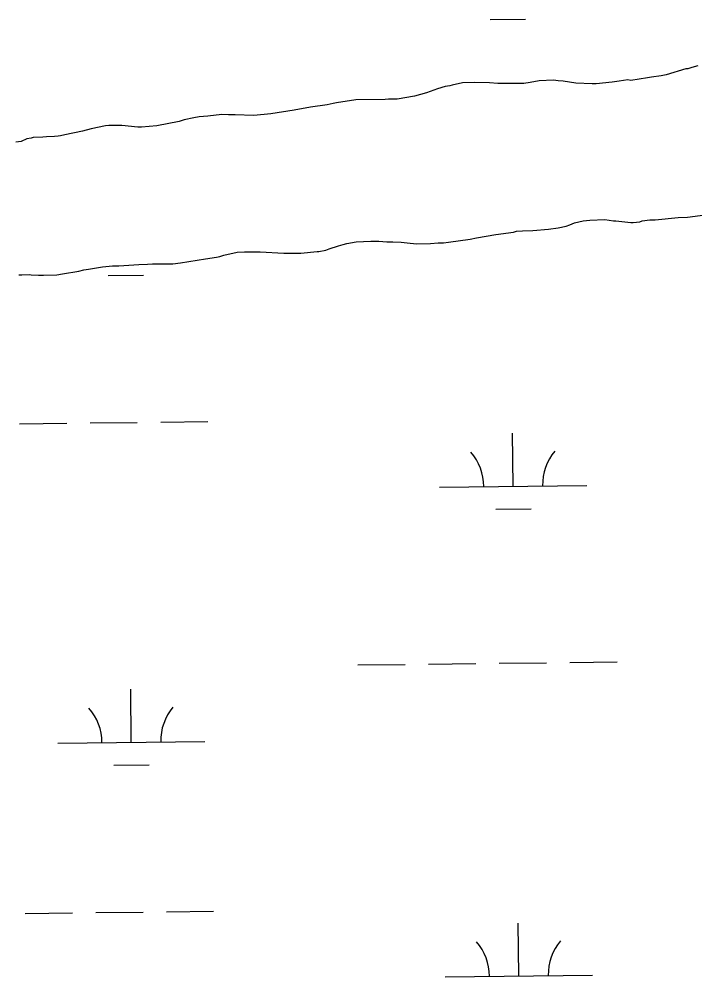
# Model space of a CAD drawing. Extents: x 3684037 to 3722149, y 433263 to 459021.
# Drawn here: x 3688955 to 3689414, y 445956 to 446607 of the extents above; entities that cross this region are included whole.
import ezdxf

# ---------------------------------------------------------------- set-up
doc = ezdxf.new("R2010")
doc.units = 0
doc.layers.add('V-TOPO-SHOR', color=7, linetype='Continuous')
doc.layers.add('V-WETL-SWMP', color=7, linetype='Continuous')

msp = doc.modelspace()

# ---------------------------------------------------------------- linework, layer by layer
at = {"layer": 'V-TOPO-SHOR'}
for p, q in [((3689407.47, 446572.72), (3689394.11, 446568.62)), ((3689408.81, 446572.73), (3689407.47, 446572.72)), ((3689411.48, 446573.81), (3689408.81, 446572.73)), ((3689415.76, 446574.91), (3689411.48, 446573.81)), ((3689317.56, 446565.18), (3689307.92, 446564.59)), ((3689320.77, 446564.67), (3689317.56, 446565.18)), ((3689368.16, 446565.24), (3689362.28, 446564.4)), ((3689370.04, 446564.98), (3689368.16, 446565.24)), ((3689381.54, 446566.66), (3689370.04, 446564.98)), ((3689384.21, 446567.21), (3689381.54, 446566.66)), ((3689390.63, 446568.06), (3689384.21, 446567.21)), ((3689394.11, 446568.62), (3689390.63, 446568.06)), ((3689238.87, 446559.33), (3689231.39, 446556.6)), ((3689243.95, 446560.7), (3689238.87, 446559.33)), ((3689247.16, 446561.26), (3689243.95, 446560.7)), ((3689248.77, 446561.8), (3689247.16, 446561.26)), ((3689255.72, 446563.19), (3689248.77, 446561.8)), ((3689264.02, 446563.51), (3689255.72, 446563.19)), ((3689274.19, 446563.3), (3689264.02, 446563.51)), ((3689279.82, 446562.8), (3689274.19, 446563.3)), ((3689297.49, 446562.92), (3689279.82, 446562.8)), ((3689301.77, 446563.48), (3689297.49, 446562.92)), ((3689307.92, 446564.59), (3689301.77, 446563.48)), ((3689324.26, 446564.42), (3689320.77, 446564.67)), ((3689332.83, 446563.14), (3689324.26, 446564.42)), ((3689343.81, 446562.67), (3689332.83, 446563.14)), ((3689346.49, 446562.69), (3689343.81, 446562.67)), ((3689357.46, 446563.83), (3689346.49, 446562.69)), ((3689362.28, 446564.4), (3689357.46, 446563.83)), ((3689205.45, 446552.16), (3689203.31, 446551.87)), ((3689211.34, 446552.19), (3689205.45, 446552.16)), ((3689223.11, 446554.14), (3689211.34, 446552.19)), ((3689231.39, 446556.6), (3689223.11, 446554.14)), ((3689152.47, 446546.73), (3689141.5, 446544.79)), ((3689163.71, 446548.41), (3689152.47, 446546.73)), ((3689167.98, 446549.24), (3689163.71, 446548.41)), ((3689170.12, 446549.79), (3689167.98, 446549.24)), ((3689183.23, 446551.75), (3689170.12, 446549.79)), ((3689203.31, 446551.87), (3689183.23, 446551.75)), ((3689073.26, 446539.53), (3689066.58, 446538.15)), ((3689076.74, 446540.09), (3689073.26, 446539.53)), ((3689082.63, 446540.66), (3689076.74, 446540.09)), ((3689092.26, 446541.8), (3689082.63, 446540.66)), ((3689096.81, 446541.56), (3689092.26, 446541.8)), ((3689101.36, 446541.59), (3689096.81, 446541.56)), ((3689113.68, 446541.13), (3689101.36, 446541.59)), ((3689120.91, 446541.71), (3689113.68, 446541.13)), ((3689125.46, 446542.28), (3689120.91, 446541.71)), ((3689141.5, 446544.79), (3689125.46, 446542.28)), ((3689013.32, 446534.07), (3689003.42, 446532.13)), ((3689015.46, 446534.35), (3689013.32, 446534.07)), ((3689024.29, 446534.4), (3689015.46, 446534.35)), ((3689035.28, 446533.13), (3689024.29, 446534.4)), ((3689037.69, 446533.15), (3689035.28, 446533.13)), ((3689048.13, 446534.02), (3689037.69, 446533.15)), ((3689063.37, 446537.06), (3689048.13, 446534.02)), ((3689066.58, 446538.15), (3689063.37, 446537.06)), ((3688964.1, 446526.26), (3688962.77, 446525.71)), ((3688970.53, 446526.3), (3688964.1, 446526.26)), ((3688973.2, 446526.58), (3688970.53, 446526.3)), ((3688978.56, 446526.88), (3688973.2, 446526.58)), ((3688980.96, 446527.17), (3688978.56, 446526.88)), ((3688982.57, 446527.18), (3688980.96, 446527.17)), ((3688985.51, 446528), (3688982.57, 446527.18)), ((3688997.54, 446530.48), (3688985.51, 446528)), ((3689003.42, 446532.13), (3688997.54, 446530.48)), ((3688955.82, 446523.53), (3688952.34, 446522.97)), ((3688959.83, 446525.16), (3688955.82, 446523.53)), ((3688962.77, 446525.71), (3688959.83, 446525.16)), ((3689328.62, 446466.72), (3689331.83, 446468.08)), ((3689331.83, 446468.08), (3689337.71, 446469.46)), ((3689337.71, 446469.46), (3689342.26, 446470.02)), ((3689342.26, 446470.02), (3689352.43, 446470.35)), ((3689352.43, 446470.35), (3689358.33, 446469.59)), ((3689358.33, 446469.59), (3689359.93, 446469.6)), ((3689359.93, 446469.6), (3689370.12, 446468.32)), ((3689370.12, 446468.32), (3689371.72, 446468.33)), ((3689371.72, 446468.33), (3689376.27, 446468.9)), ((3689376.27, 446468.9), (3689377.87, 446469.44)), ((3689377.87, 446469.44), (3689382.96, 446470.28)), ((3689382.96, 446470.28), (3689386.7, 446470.3)), ((3689386.7, 446470.3), (3689402.22, 446471.74)), ((3689402.22, 446471.74), (3689408.65, 446472.05)), ((3689408.65, 446472.05), (3689420.69, 446473.73)), ((3689278.33, 446460.24), (3689290.37, 446461.93)), ((3689290.37, 446461.93), (3689292.51, 446462.48)), ((3689292.51, 446462.48), (3689296.52, 446462.77)), ((3689296.52, 446462.77), (3689303.48, 446463.08)), ((3689303.48, 446463.08), (3689314.18, 446463.95)), ((3689314.18, 446463.95), (3689320.87, 446464.8)), ((3689320.87, 446464.8), (3689326.22, 446465.9)), ((3689326.22, 446465.9), (3689328.62, 446466.72)), ((3689177.16, 446454.25), (3689183.58, 446455.36)), ((3689183.58, 446455.36), (3689193.48, 446455.69)), ((3689193.48, 446455.69), (3689198.84, 446455.72)), ((3689198.84, 446455.72), (3689204.46, 446455.22)), ((3689204.46, 446455.22), (3689208.48, 446455.25)), ((3689208.48, 446455.25), (3689214.1, 446455.02)), ((3689214.1, 446455.02), (3689218.12, 446454.51)), ((3689218.12, 446454.51), (3689224.55, 446454.01)), ((3689233.92, 446454.07), (3689239.27, 446454.64)), ((3689239.27, 446454.64), (3689242.75, 446454.66)), ((3689242.75, 446454.66), (3689246.23, 446454.95)), ((3689246.23, 446454.95), (3689260.94, 446457.19)), ((3689260.94, 446457.19), (3689265.22, 446458.02)), ((3689265.22, 446458.02), (3689278.33, 446460.24)), ((3689093.67, 446446.22), (3689102.76, 446448.15)), ((3689102.76, 446448.15), (3689107.58, 446448.45)), ((3689107.58, 446448.45), (3689118.29, 446448.52)), ((3689118.29, 446448.52), (3689134.36, 446447.55)), ((3689145.87, 446447.62), (3689157.11, 446448.76)), ((3689157.11, 446448.76), (3689158.18, 446448.77)), ((3689158.18, 446448.77), (3689163, 446449.6)), ((3689163, 446449.6), (3689165.13, 446450.42)), ((3689165.13, 446450.42), (3689171.54, 446452.6)), ((3689171.54, 446452.6), (3689174.75, 446453.43)), ((3689174.75, 446453.43), (3689177.16, 446454.25)), ((3689224.55, 446454.01), (3689233.92, 446454.07)), ((3689064.25, 446440.94), (3689081.1, 446443.73)), ((3689081.1, 446443.73), (3689088.59, 446444.85)), ((3689088.59, 446444.85), (3689091, 446445.4)), ((3689091, 446445.4), (3689093.67, 446446.22)), ((3689134.36, 446447.55), (3689145.87, 446447.62)), ((3688983.97, 446433.47), (3688995.2, 446435.42)), ((3688995.2, 446435.42), (3688998.41, 446436.24)), ((3688998.41, 446436.24), (3689001.62, 446436.8)), ((3689001.62, 446436.8), (3689011.25, 446438.2)), ((3689011.25, 446438.2), (3689017.94, 446439.04)), ((3689017.94, 446439.04), (3689022.22, 446439.07)), ((3689022.22, 446439.07), (3689035.87, 446439.96)), ((3689035.87, 446439.96), (3689041.76, 446440)), ((3689041.76, 446440), (3689045.24, 446440.29)), ((3689045.24, 446440.29), (3689058.9, 446440.37)), ((3689058.9, 446440.37), (3689064.25, 446440.94)), ((3688954.26, 446432.75), (3688956.4, 446432.76)), ((3688956.4, 446432.76), (3688961.48, 446433.06)), ((3688961.48, 446433.06), (3688962.82, 446432.8)), ((3688962.82, 446432.8), (3688967.64, 446432.57)), ((3688967.64, 446432.57), (3688971.12, 446432.59)), ((3688971.12, 446432.59), (3688980.23, 446432.91)), ((3688980.23, 446432.91), (3688983.97, 446433.47))]:
    msp.add_line(p, q, dxfattribs=at)
at = {"layer": 'V-WETL-SWMP'}
for p, q in [((3689274.5, 446606.27), (3689298.5, 446606.55)), ((3689407.47, 446572.72), (3689394.11, 446568.62)), ((3689408.81, 446572.73), (3689407.47, 446572.72)), ((3689411.48, 446573.81), (3689408.81, 446572.73)), ((3689415.76, 446574.91), (3689411.48, 446573.81)), ((3689317.56, 446565.18), (3689307.92, 446564.59)), ((3689320.77, 446564.67), (3689317.56, 446565.18)), ((3689368.16, 446565.24), (3689362.28, 446564.4)), ((3689370.04, 446564.98), (3689368.16, 446565.24)), ((3689381.54, 446566.66), (3689370.04, 446564.98)), ((3689384.21, 446567.21), (3689381.54, 446566.66)), ((3689390.63, 446568.06), (3689384.21, 446567.21)), ((3689394.11, 446568.62), (3689390.63, 446568.06)), ((3689238.87, 446559.33), (3689231.39, 446556.6)), ((3689243.95, 446560.7), (3689238.87, 446559.33)), ((3689247.16, 446561.26), (3689243.95, 446560.7)), ((3689248.77, 446561.8), (3689247.16, 446561.26)), ((3689255.72, 446563.19), (3689248.77, 446561.8)), ((3689264.02, 446563.51), (3689255.72, 446563.19)), ((3689274.19, 446563.3), (3689264.02, 446563.51)), ((3689279.82, 446562.8), (3689274.19, 446563.3)), ((3689297.49, 446562.92), (3689279.82, 446562.8)), ((3689301.77, 446563.48), (3689297.49, 446562.92)), ((3689307.92, 446564.59), (3689301.77, 446563.48)), ((3689324.26, 446564.42), (3689320.77, 446564.67)), ((3689332.83, 446563.14), (3689324.26, 446564.42)), ((3689343.81, 446562.67), (3689332.83, 446563.14)), ((3689346.49, 446562.69), (3689343.81, 446562.67)), ((3689357.46, 446563.83), (3689346.49, 446562.69)), ((3689362.28, 446564.4), (3689357.46, 446563.83)), ((3689205.45, 446552.16), (3689203.31, 446551.87)), ((3689211.34, 446552.19), (3689205.45, 446552.16)), ((3689223.11, 446554.14), (3689211.34, 446552.19)), ((3689231.39, 446556.6), (3689223.11, 446554.14)), ((3689152.47, 446546.73), (3689141.5, 446544.79)), ((3689163.71, 446548.41), (3689152.47, 446546.73)), ((3689167.98, 446549.24), (3689163.71, 446548.41)), ((3689170.12, 446549.79), (3689167.98, 446549.24)), ((3689183.23, 446551.75), (3689170.12, 446549.79)), ((3689203.31, 446551.87), (3689183.23, 446551.75)), ((3689073.26, 446539.53), (3689066.58, 446538.15)), ((3689076.74, 446540.09), (3689073.26, 446539.53)), ((3689082.63, 446540.66), (3689076.74, 446540.09)), ((3689092.26, 446541.8), (3689082.63, 446540.66)), ((3689096.81, 446541.56), (3689092.26, 446541.8)), ((3689101.36, 446541.59), (3689096.81, 446541.56)), ((3689113.68, 446541.13), (3689101.36, 446541.59)), ((3689120.91, 446541.71), (3689113.68, 446541.13)), ((3689125.46, 446542.28), (3689120.91, 446541.71)), ((3689141.5, 446544.79), (3689125.46, 446542.28)), ((3689013.32, 446534.07), (3689003.42, 446532.13)), ((3689015.46, 446534.35), (3689013.32, 446534.07)), ((3689024.29, 446534.4), (3689015.46, 446534.35)), ((3689035.28, 446533.13), (3689024.29, 446534.4)), ((3689037.69, 446533.15), (3689035.28, 446533.13)), ((3689048.13, 446534.02), (3689037.69, 446533.15)), ((3689063.37, 446537.06), (3689048.13, 446534.02)), ((3689066.58, 446538.15), (3689063.37, 446537.06)), ((3688964.1, 446526.26), (3688962.77, 446525.71)), ((3688970.53, 446526.3), (3688964.1, 446526.26)), ((3688973.2, 446526.58), (3688970.53, 446526.3)), ((3688978.56, 446526.88), (3688973.2, 446526.58)), ((3688980.96, 446527.17), (3688978.56, 446526.88)), ((3688982.57, 446527.18), (3688980.96, 446527.17)), ((3688985.51, 446528), (3688982.57, 446527.18)), ((3688997.54, 446530.48), (3688985.51, 446528)), ((3689003.42, 446532.13), (3688997.54, 446530.48)), ((3688955.82, 446523.53), (3688952.34, 446522.97)), ((3688959.83, 446525.16), (3688955.82, 446523.53)), ((3688962.77, 446525.71), (3688959.83, 446525.16)), ((3689328.62, 446466.72), (3689331.83, 446468.08)), ((3689331.83, 446468.08), (3689337.71, 446469.46)), ((3689337.71, 446469.46), (3689342.26, 446470.02)), ((3689342.26, 446470.02), (3689352.43, 446470.35)), ((3689352.43, 446470.35), (3689358.33, 446469.59)), ((3689358.33, 446469.59), (3689359.93, 446469.6)), ((3689359.93, 446469.6), (3689370.12, 446468.32)), ((3689370.12, 446468.32), (3689371.72, 446468.33)), ((3689371.72, 446468.33), (3689376.27, 446468.9)), ((3689376.27, 446468.9), (3689377.87, 446469.44)), ((3689377.87, 446469.44), (3689382.96, 446470.28)), ((3689382.96, 446470.28), (3689386.7, 446470.3)), ((3689386.7, 446470.3), (3689402.22, 446471.74)), ((3689402.22, 446471.74), (3689408.65, 446472.05)), ((3689408.65, 446472.05), (3689420.69, 446473.73)), ((3689278.33, 446460.24), (3689290.37, 446461.93)), ((3689290.37, 446461.93), (3689292.51, 446462.48)), ((3689292.51, 446462.48), (3689296.52, 446462.77)), ((3689296.52, 446462.77), (3689303.48, 446463.08)), ((3689303.48, 446463.08), (3689314.18, 446463.95)), ((3689314.18, 446463.95), (3689320.87, 446464.8)), ((3689320.87, 446464.8), (3689326.22, 446465.9)), ((3689326.22, 446465.9), (3689328.62, 446466.72)), ((3689177.16, 446454.25), (3689183.58, 446455.36)), ((3689183.58, 446455.36), (3689193.48, 446455.69)), ((3689193.48, 446455.69), (3689198.84, 446455.72)), ((3689198.84, 446455.72), (3689204.46, 446455.22)), ((3689204.46, 446455.22), (3689208.48, 446455.25)), ((3689208.48, 446455.25), (3689214.1, 446455.02)), ((3689214.1, 446455.02), (3689218.12, 446454.51)), ((3689218.12, 446454.51), (3689224.55, 446454.01)), ((3689233.92, 446454.07), (3689239.27, 446454.64)), ((3689239.27, 446454.64), (3689242.75, 446454.66)), ((3689242.75, 446454.66), (3689246.23, 446454.95)), ((3689246.23, 446454.95), (3689260.94, 446457.19)), ((3689260.94, 446457.19), (3689265.22, 446458.02)), ((3689265.22, 446458.02), (3689278.33, 446460.24)), ((3689093.67, 446446.22), (3689102.76, 446448.15)), ((3689102.76, 446448.15), (3689107.58, 446448.45)), ((3689107.58, 446448.45), (3689118.29, 446448.52)), ((3689118.29, 446448.52), (3689134.36, 446447.55)), ((3689145.87, 446447.62), (3689157.11, 446448.76)), ((3689157.11, 446448.76), (3689158.18, 446448.77)), ((3689158.18, 446448.77), (3689163, 446449.6)), ((3689163, 446449.6), (3689165.13, 446450.42)), ((3689165.13, 446450.42), (3689171.54, 446452.6)), ((3689171.54, 446452.6), (3689174.75, 446453.43)), ((3689174.75, 446453.43), (3689177.16, 446454.25)), ((3689224.55, 446454.01), (3689233.92, 446454.07)), ((3689064.25, 446440.94), (3689081.1, 446443.73)), ((3689081.1, 446443.73), (3689088.59, 446444.85)), ((3689088.59, 446444.85), (3689091, 446445.4)), ((3689091, 446445.4), (3689093.67, 446446.22)), ((3689134.36, 446447.55), (3689145.87, 446447.62)), ((3688983.97, 446433.47), (3688995.2, 446435.42)), ((3688995.2, 446435.42), (3688998.41, 446436.24)), ((3688998.41, 446436.24), (3689001.62, 446436.8)), ((3689001.62, 446436.8), (3689011.25, 446438.2)), ((3689011.25, 446438.2), (3689017.94, 446439.04)), ((3689017.94, 446439.04), (3689022.22, 446439.07)), ((3689022.22, 446439.07), (3689035.87, 446439.96)), ((3689035.87, 446439.96), (3689041.76, 446440)), ((3689041.76, 446440), (3689045.24, 446440.29)), ((3689045.24, 446440.29), (3689058.9, 446440.37)), ((3689058.9, 446440.37), (3689064.25, 446440.94)), ((3688954.26, 446432.75), (3688956.4, 446432.76)), ((3688956.4, 446432.76), (3688961.48, 446433.06)), ((3688961.48, 446433.06), (3688962.82, 446432.8)), ((3688962.82, 446432.8), (3688967.64, 446432.57)), ((3688967.64, 446432.57), (3688971.12, 446432.59)), ((3688971.12, 446432.59), (3688980.23, 446432.91)), ((3688980.23, 446432.91), (3688983.97, 446433.47)), ((3689015.07, 446432.43), (3689039.07, 446432.71)), ((3688954.83, 446331.72), (3688986.83, 446332.09)), ((3689002.83, 446332.28), (3689034.83, 446332.65)), ((3689050.83, 446332.84), (3689082.82, 446333.21)), ((3689290.19, 446289.19), (3689289.78, 446325.19)), ((3689240.2, 446288.61), (3689340.19, 446289.77)), ((3689278.37, 446273.62), (3689302.37, 446273.9)), ((3689184.75, 446167.88), (3689216.75, 446168.25)), ((3689232.75, 446168.44), (3689264.75, 446168.81)), ((3689280.75, 446169), (3689312.75, 446169.37)), ((3689328.74, 446169.56), (3689360.74, 446169.93)), ((3689030.76, 446115.34), (3689030.34, 446151.34)), ((3688980.77, 446114.76), (3689080.76, 446115.93)), ((3689018.94, 446099.78), (3689042.94, 446100.05)), ((3688958.7, 445999.07), (3688990.7, 445999.44)), ((3689006.7, 445999.63), (3689038.7, 446000)), ((3689054.7, 446000.18), (3689086.7, 446000.56)), ((3689294.07, 445956.54), (3689293.65, 445992.53)), ((3689244.07, 445955.95), (3689344.06, 445957.12))]:
    msp.add_line(p, q, dxfattribs=at)
for centre, start, end in [((3689234.95, 446289.02), 359.89487, 41.43853), ((3689345.43, 446290.31), 139.89486, 181.43852), ((3688975.52, 446115.18), 359.89487, 41.43853), ((3689086, 446116.46), 139.89486, 181.43852), ((3689238.82, 445956.37), 359.89487, 41.43853), ((3689349.3, 445957.65), 139.89486, 181.43852)]:
    msp.add_arc(centre, 35.25, start, end, dxfattribs=at)

doc.saveas('drawing.dxf')
